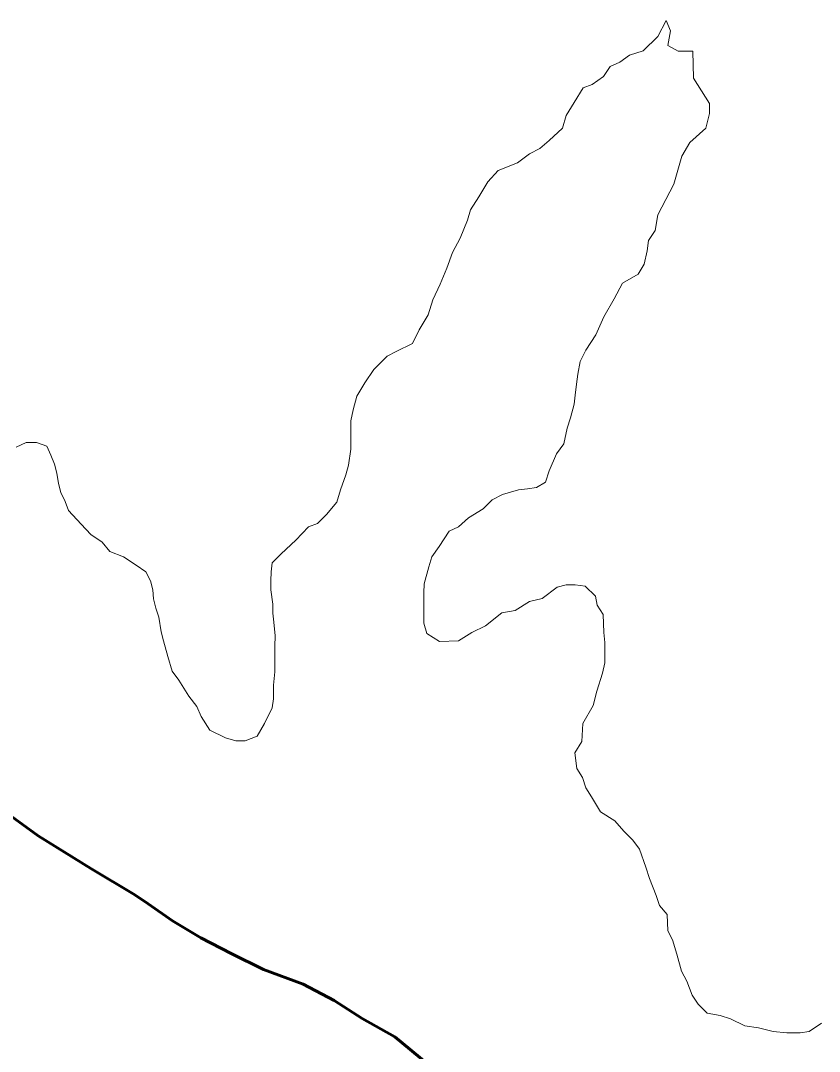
# Model space of a CAD drawing. Extents: x 553962 to 842807, y 8883888 to 9032388.
# Drawn here: x 803962 to 804139.3, y 9015333.4 to 9015562.3 of the extents above; entities that cross this region are included whole.
import ezdxf

# ---------------------------------------------------------------- set-up
doc = ezdxf.new("R2010")
doc.units = 0
doc.header["$LTSCALE"] = 200
doc.linetypes.add('LONG_DASH_SHORT_DASH', pattern=[9.9, 6, -1.2, 1.5, -1.2])
doc.layers.add('1', color=7, linetype='Continuous', lineweight=13)

msp = doc.modelspace()

# ---------------------------------------------------------------- linework, layer by layer
at = {"layer": '1'}
for points in [[(804111.4, 9015549.5), (804111.2, 9015555.5), (804108, 9015555.5), (804105.7, 9015556.8), (804106.3, 9015560), (804105.3, 9015562.3), (804103.5, 9015558.8), (804100.2, 9015555.6), (804097.2, 9015554.6), (804095, 9015553.1), (804092.9, 9015552.1), (804091.4, 9015549.9), (804088.9, 9015548.1), (804086.9, 9015547.4), (804084.9, 9015544.1), (804083.1, 9015541.2), (804082.3, 9015538.4), (804079.3, 9015535.7), (804077.3, 9015533.9), (804075, 9015532.7), (804072.3, 9015530.7), (804068, 9015529), (804065.7, 9015526.5), (804063.7, 9015523.2), (804061.9, 9015520.3), (804061.2, 9015518), (804059.6, 9015514), (804057.9, 9015510.8), (804056.6, 9015507.3), (804055.1, 9015503.8), (804053.5, 9015500.3), (804052.5, 9015497), (804050.5, 9015493.6), (804049, 9015490.6), (804045.4, 9015488.8), (804043.4, 9015487.8), (804040.4, 9015484.8), (804038.4, 9015481.9), (804036.6, 9015478.9), (804035.8, 9015475.9), (804035.3, 9015473.4), (804035.3, 9015470.4), (804035.3, 9015467.1), (804034.8, 9015463.6), (804034.2, 9015461.4), (804033, 9015458.1), (804032.2, 9015455.4), (804029.9, 9015452.6), (804027.9, 9015450.6), (804025.9, 9015449.9), (804023.1, 9015446.9), (804019.8, 9015443.9), (804017.8, 9015441.9), (804017.6, 9015439.9), (804017.5, 9015437.9), (804017.5, 9015435.9), (804018, 9015432.7), (804018, 9015430.7), (804018.2, 9015428.7), (804018.5, 9015425.7), (804018.4, 9015423.4), (804018.4, 9015420.2), (804018.4, 9015417.7), (804018.1, 9015414.7), (804018.1, 9015411.7), (804017.8, 9015409.7), (804016.1, 9015406.2), (804014.5, 9015403.4), (804011.8, 9015402.4), (804009.8, 9015402.4), (804007.5, 9015403), (804004, 9015404.7), (804002.1, 9015407.8), (804001.1, 9015410), (803999.3, 9015412.3), (803997.1, 9015415.8), (803995.6, 9015417.8), (803994.7, 9015421.1), (803993.7, 9015424.6), (803993.2, 9015426.6), (803992.7, 9015429.8), (803992, 9015431.8), (803991.5, 9015433.9), (803991.3, 9015435.9), (803990.8, 9015437.9), (803989.8, 9015439.9), (803987.6, 9015441.4), (803984.8, 9015443.2), (803981.8, 9015444.4), (803980.1, 9015446.5), (803977.6, 9015448.2), (803975.4, 9015450.5), (803972.6, 9015453.5), (803971.9, 9015455.5), (803970.9, 9015457.5), (803970.4, 9015459.5), (803970, 9015461.8), (803969.5, 9015463.8), (803968.7, 9015465.8), (803967.8, 9015467.8), (803965.5, 9015468.6)], [(804111.4, 9015549.5), (804111.2, 9015555.5), (804108, 9015555.5), (804105.7, 9015556.8), (804106.3, 9015560), (804105.3, 9015562.3), (804103.5, 9015558.8), (804100.2, 9015555.6), (804097.2, 9015554.6), (804095, 9015553.1), (804092.9, 9015552.1), (804091.4, 9015549.9), (804088.9, 9015548.1), (804086.9, 9015547.4), (804084.9, 9015544.1), (804083.1, 9015541.2), (804082.3, 9015538.4), (804079.3, 9015535.7), (804077.3, 9015533.9), (804075, 9015532.7), (804072.3, 9015530.7), (804068, 9015529), (804065.7, 9015526.5), (804063.7, 9015523.2), (804061.9, 9015520.3), (804061.2, 9015518), (804059.6, 9015514), (804057.9, 9015510.8), (804056.6, 9015507.3), (804055.1, 9015503.8), (804053.5, 9015500.3), (804052.5, 9015497), (804050.5, 9015493.6), (804049, 9015490.6), (804045.4, 9015488.8), (804043.4, 9015487.8), (804040.4, 9015484.8), (804038.4, 9015481.9), (804036.6, 9015478.9), (804035.8, 9015475.9), (804035.3, 9015473.4), (804035.3, 9015470.4), (804035.3, 9015467.1), (804034.8, 9015463.6), (804034.2, 9015461.4), (804033, 9015458.1), (804032.2, 9015455.4), (804029.9, 9015452.6), (804027.9, 9015450.6), (804025.9, 9015449.9), (804023.1, 9015446.9), (804019.8, 9015443.9), (804017.8, 9015441.9), (804017.6, 9015439.9), (804017.5, 9015437.9), (804017.5, 9015435.9), (804018, 9015432.7), (804018, 9015430.7), (804018.2, 9015428.7), (804018.5, 9015425.7), (804018.4, 9015423.4), (804018.4, 9015420.2), (804018.4, 9015417.7), (804018.1, 9015414.7), (804018.1, 9015411.7), (804017.8, 9015409.7), (804016.1, 9015406.2), (804014.5, 9015403.4), (804011.8, 9015402.4), (804009.8, 9015402.4), (804007.5, 9015403), (804004, 9015404.7), (804002.1, 9015407.8), (804001.1, 9015410), (803999.3, 9015412.3), (803997.1, 9015415.8), (803995.6, 9015417.8), (803994.7, 9015421.1), (803993.7, 9015424.6), (803993.2, 9015426.6), (803992.7, 9015429.8), (803992, 9015431.8), (803991.5, 9015433.9), (803991.3, 9015435.9), (803990.8, 9015437.9), (803989.8, 9015439.9), (803987.6, 9015441.4), (803984.8, 9015443.2), (803981.8, 9015444.4), (803980.1, 9015446.5), (803977.6, 9015448.2), (803975.4, 9015450.5), (803972.6, 9015453.5), (803971.9, 9015455.5), (803970.9, 9015457.5), (803970.4, 9015459.5), (803970, 9015461.8), (803969.5, 9015463.8), (803968.7, 9015465.8), (803967.8, 9015467.8), (803965.5, 9015468.6)], [(804111.4, 9015549.5), (804111.2, 9015555.5), (804108, 9015555.5), (804105.7, 9015556.8), (804106.3, 9015560), (804105.3, 9015562.3), (804103.5, 9015558.8), (804100.2, 9015555.6), (804097.2, 9015554.6), (804095, 9015553.1), (804092.9, 9015552.1), (804091.4, 9015549.9), (804088.9, 9015548.1), (804086.9, 9015547.4), (804084.9, 9015544.1), (804083.1, 9015541.2), (804082.3, 9015538.4), (804079.3, 9015535.7), (804077.3, 9015533.9), (804075, 9015532.7), (804072.3, 9015530.7), (804068, 9015529), (804065.7, 9015526.5), (804063.7, 9015523.2), (804061.9, 9015520.3), (804061.2, 9015518), (804059.6, 9015514), (804057.9, 9015510.8), (804056.6, 9015507.3), (804055.1, 9015503.8), (804053.5, 9015500.3), (804052.5, 9015497), (804050.5, 9015493.6), (804049, 9015490.6), (804045.4, 9015488.8), (804043.4, 9015487.8), (804040.4, 9015484.8), (804038.4, 9015481.9), (804036.6, 9015478.9), (804035.8, 9015475.9), (804035.3, 9015473.4), (804035.3, 9015470.4), (804035.3, 9015467.1), (804034.8, 9015463.6), (804034.2, 9015461.4), (804033, 9015458.1), (804032.2, 9015455.4), (804029.9, 9015452.6), (804027.9, 9015450.6), (804025.9, 9015449.9), (804023.1, 9015446.9), (804019.8, 9015443.9), (804017.8, 9015441.9), (804017.6, 9015439.9), (804017.5, 9015437.9), (804017.5, 9015435.9), (804018, 9015432.7), (804018, 9015430.7), (804018.2, 9015428.7), (804018.5, 9015425.7), (804018.4, 9015423.4), (804018.4, 9015420.2), (804018.4, 9015417.7), (804018.1, 9015414.7), (804018.1, 9015411.7), (804017.8, 9015409.7), (804016.1, 9015406.2), (804014.5, 9015403.4), (804011.8, 9015402.4), (804009.8, 9015402.4), (804007.5, 9015403), (804004, 9015404.7), (804002.1, 9015407.8), (804001.1, 9015410), (803999.3, 9015412.3), (803997.1, 9015415.8), (803995.6, 9015417.8), (803994.7, 9015421.1), (803993.7, 9015424.6), (803993.2, 9015426.6), (803992.7, 9015429.8), (803992, 9015431.8), (803991.5, 9015433.9), (803991.3, 9015435.9), (803990.8, 9015437.9), (803989.8, 9015439.9), (803987.6, 9015441.4), (803984.8, 9015443.2), (803981.8, 9015444.4), (803980.1, 9015446.5), (803977.6, 9015448.2), (803975.4, 9015450.5), (803972.6, 9015453.5), (803971.9, 9015455.5), (803970.9, 9015457.5), (803970.4, 9015459.5), (803970, 9015461.8), (803969.5, 9015463.8), (803968.7, 9015465.8), (803967.8, 9015467.8), (803965.5, 9015468.6)], [(804074.5, 9015458.3), (804076.5, 9015458.6), (804078.5, 9015459.8), (804079.3, 9015462.3), (804081, 9015466.1), (804082.6, 9015468.3), (804083.3, 9015471.8), (804084.1, 9015474.1), (804084.9, 9015477.1), (804085.1, 9015479.1), (804085.4, 9015481.6), (804085.7, 9015483.8), (804086.2, 9015486.6), (804087.5, 9015489.1), (804089.7, 9015492.5), (804091.5, 9015496.5), (804093.8, 9015500.5), (804095.6, 9015504), (804099.1, 9015506), (804100.4, 9015508.2), (804101.1, 9015511.2), (804101.4, 9015513.5), (804102.9, 9015515.7), (804103.5, 9015519.2), (804107, 9015526), (804108.8, 9015532.2), (804110.6, 9015535.2), (804114.1, 9015538.4), (804114.9, 9015541.7), (804114.9, 9015543.9), (804111.4, 9015549.5)], [(804074.5, 9015458.3), (804076.5, 9015458.6), (804078.5, 9015459.8), (804079.3, 9015462.3), (804081, 9015466.1), (804082.6, 9015468.3), (804083.3, 9015471.8), (804084.1, 9015474.1), (804084.9, 9015477.1), (804085.1, 9015479.1), (804085.4, 9015481.6), (804085.7, 9015483.8), (804086.2, 9015486.6), (804087.5, 9015489.1), (804089.7, 9015492.5), (804091.5, 9015496.5), (804093.8, 9015500.5), (804095.6, 9015504), (804099.1, 9015506), (804100.4, 9015508.2), (804101.1, 9015511.2), (804101.4, 9015513.5), (804102.9, 9015515.7), (804103.5, 9015519.2), (804107, 9015526), (804108.8, 9015532.2), (804110.6, 9015535.2), (804114.1, 9015538.4), (804114.9, 9015541.7), (804114.9, 9015543.9), (804111.4, 9015549.5)], [(804074.5, 9015458.3), (804076.5, 9015458.6), (804078.5, 9015459.8), (804079.3, 9015462.3), (804081, 9015466.1), (804082.6, 9015468.3), (804083.3, 9015471.8), (804084.1, 9015474.1), (804084.9, 9015477.1), (804085.1, 9015479.1), (804085.4, 9015481.6), (804085.7, 9015483.8), (804086.2, 9015486.6), (804087.5, 9015489.1), (804089.7, 9015492.5), (804091.5, 9015496.5), (804093.8, 9015500.5), (804095.6, 9015504), (804099.1, 9015506), (804100.4, 9015508.2), (804101.1, 9015511.2), (804101.4, 9015513.5), (804102.9, 9015515.7), (804103.5, 9015519.2), (804107, 9015526), (804108.8, 9015532.2), (804110.6, 9015535.2), (804114.1, 9015538.4), (804114.9, 9015541.7), (804114.9, 9015543.9), (804111.4, 9015549.5)], [(803965.5, 9015468.6), (803963.2, 9015468.6), (803961, 9015467.6)], [(803965.5, 9015468.6), (803963.2, 9015468.6), (803961, 9015467.6)], [(803965.5, 9015468.6), (803963.2, 9015468.6), (803961, 9015467.6)], [(804139.8, 9015339.7), (804137.1, 9015337.8), (804135.1, 9015337.5), (804132.1, 9015337.5), (804129.1, 9015337.8), (804125.8, 9015338.6), (804122.8, 9015339.1), (804119.6, 9015340.6), (804117.3, 9015341.4), (804114.4, 9015341.9), (804112.4, 9015343.9), (804111.1, 9015345.9), (804109.9, 9015349), (804108.7, 9015351.2), (804107.7, 9015355), (804106.7, 9015358.2), (804105.7, 9015360.2), (804105.5, 9015363.8), (804103.8, 9015365.8), (804103.1, 9015368), (804101.6, 9015371.8), (804100.8, 9015374.3), (804099.4, 9015378.3), (804097.9, 9015380.3), (804095.9, 9015382.3), (804093.9, 9015384.6), (804090.7, 9015386.6), (804088.7, 9015389.9), (804087.5, 9015391.9), (804086.7, 9015394.2), (804085.5, 9015396.2), (804085, 9015399.7), (804086.6, 9015402.2), (804086.8, 9015406.2), (804089.1, 9015410.2), (804089.9, 9015413.4), (804091.2, 9015417.4), (804091.7, 9015419.7), (804091.7, 9015424.2), (804091.5, 9015426.4), (804091.3, 9015430.4), (804090, 9015432.5), (804089.6, 9015434.5), (804087.3, 9015436.7), (804085.1, 9015437), (804083.1, 9015437), (804081.1, 9015436.5), (804077.8, 9015434), (804075, 9015433.3), (804071.8, 9015431.3), (804068.8, 9015430.8), (804065.2, 9015427.9), (804062.2, 9015426.4), (804059.2, 9015424.6), (804055, 9015424.4), (804052.2, 9015426.2), (804051.5, 9015428.5), (804051.5, 9015432), (804051.5, 9015435.2), (804051.6, 9015437.2), (804052.6, 9015441), (804053.3, 9015443.2), (804054.9, 9015445.5), (804057.1, 9015448.9), (804059.2, 9015449.9), (804061.4, 9015451.9), (804064.7, 9015453.9), (804066.7, 9015455.9), (804069, 9015457.1), (804072.5, 9015458.1), (804074.5, 9015458.3)], [(804139.8, 9015339.7), (804137.1, 9015337.8), (804135.1, 9015337.5), (804132.1, 9015337.5), (804129.1, 9015337.8), (804125.8, 9015338.6), (804122.8, 9015339.1), (804119.6, 9015340.6), (804117.3, 9015341.4), (804114.4, 9015341.9), (804112.4, 9015343.9), (804111.1, 9015345.9), (804109.9, 9015349), (804108.7, 9015351.2), (804107.7, 9015355), (804106.7, 9015358.2), (804105.7, 9015360.2), (804105.5, 9015363.8), (804103.8, 9015365.8), (804103.1, 9015368), (804101.6, 9015371.8), (804100.8, 9015374.3), (804099.4, 9015378.3), (804097.9, 9015380.3), (804095.9, 9015382.3), (804093.9, 9015384.6), (804090.7, 9015386.6), (804088.7, 9015389.9), (804087.5, 9015391.9), (804086.7, 9015394.2), (804085.5, 9015396.2), (804085, 9015399.7), (804086.6, 9015402.2), (804086.8, 9015406.2), (804089.1, 9015410.2), (804089.9, 9015413.4), (804091.2, 9015417.4), (804091.7, 9015419.7), (804091.7, 9015424.2), (804091.5, 9015426.4), (804091.3, 9015430.4), (804090, 9015432.5), (804089.6, 9015434.5), (804087.3, 9015436.7), (804085.1, 9015437), (804083.1, 9015437), (804081.1, 9015436.5), (804077.8, 9015434), (804075, 9015433.3), (804071.8, 9015431.3), (804068.8, 9015430.8), (804065.2, 9015427.9), (804062.2, 9015426.4), (804059.2, 9015424.6), (804055, 9015424.4), (804052.2, 9015426.2), (804051.5, 9015428.5), (804051.5, 9015432), (804051.5, 9015435.2), (804051.6, 9015437.2), (804052.6, 9015441), (804053.3, 9015443.2), (804054.9, 9015445.5), (804057.1, 9015448.9), (804059.2, 9015449.9), (804061.4, 9015451.9), (804064.7, 9015453.9), (804066.7, 9015455.9), (804069, 9015457.1), (804072.5, 9015458.1), (804074.5, 9015458.3)], [(804139.8, 9015339.7), (804137.1, 9015337.8), (804135.1, 9015337.5), (804132.1, 9015337.5), (804129.1, 9015337.8), (804125.8, 9015338.6), (804122.8, 9015339.1), (804119.6, 9015340.6), (804117.3, 9015341.4), (804114.4, 9015341.9), (804112.4, 9015343.9), (804111.1, 9015345.9), (804109.9, 9015349), (804108.7, 9015351.2), (804107.7, 9015355), (804106.7, 9015358.2), (804105.7, 9015360.2), (804105.5, 9015363.8), (804103.8, 9015365.8), (804103.1, 9015368), (804101.6, 9015371.8), (804100.8, 9015374.3), (804099.4, 9015378.3), (804097.9, 9015380.3), (804095.9, 9015382.3), (804093.9, 9015384.6), (804090.7, 9015386.6), (804088.7, 9015389.9), (804087.5, 9015391.9), (804086.7, 9015394.2), (804085.5, 9015396.2), (804085, 9015399.7), (804086.6, 9015402.2), (804086.8, 9015406.2), (804089.1, 9015410.2), (804089.9, 9015413.4), (804091.2, 9015417.4), (804091.7, 9015419.7), (804091.7, 9015424.2), (804091.5, 9015426.4), (804091.3, 9015430.4), (804090, 9015432.5), (804089.6, 9015434.5), (804087.3, 9015436.7), (804085.1, 9015437), (804083.1, 9015437), (804081.1, 9015436.5), (804077.8, 9015434), (804075, 9015433.3), (804071.8, 9015431.3), (804068.8, 9015430.8), (804065.2, 9015427.9), (804062.2, 9015426.4), (804059.2, 9015424.6), (804055, 9015424.4), (804052.2, 9015426.2), (804051.5, 9015428.5), (804051.5, 9015432), (804051.5, 9015435.2), (804051.6, 9015437.2), (804052.6, 9015441), (804053.3, 9015443.2), (804054.9, 9015445.5), (804057.1, 9015448.9), (804059.2, 9015449.9), (804061.4, 9015451.9), (804064.7, 9015453.9), (804066.7, 9015455.9), (804069, 9015457.1), (804072.5, 9015458.1), (804074.5, 9015458.3)]]:
    msp.add_lwpolyline(points, dxfattribs=at)
at = {"layer": '1', "linetype": 'LONG_DASH_SHORT_DASH', "lineweight": 60}
msp.add_lwpolyline([(804052.3, 9015330.6), (804045.1, 9015336.6), (804037.8, 9015340.7), (804031.6, 9015344.7), (804024.7, 9015348.3), (804015.9, 9015351.6), (804008.7, 9015355.1), (804002, 9015358.6), (803995.7, 9015362.4), (803990.3, 9015366.2), (803987.3, 9015368.2), (803977.6, 9015374), (803965.9, 9015381.3), (803959.9, 9015385.6)], dxfattribs=at)
msp.add_lwpolyline([(804052.3, 9015330.6), (804045.1, 9015336.6), (804037.8, 9015340.7), (804031.6, 9015344.7), (804024.7, 9015348.3), (804015.9, 9015351.6), (804008.7, 9015355.1), (804002, 9015358.6), (803995.7, 9015362.4), (803990.3, 9015366.2), (803987.3, 9015368.2), (803977.6, 9015374), (803965.9, 9015381.3), (803959.9, 9015385.6)], dxfattribs=at)

doc.saveas('drawing.dxf')
